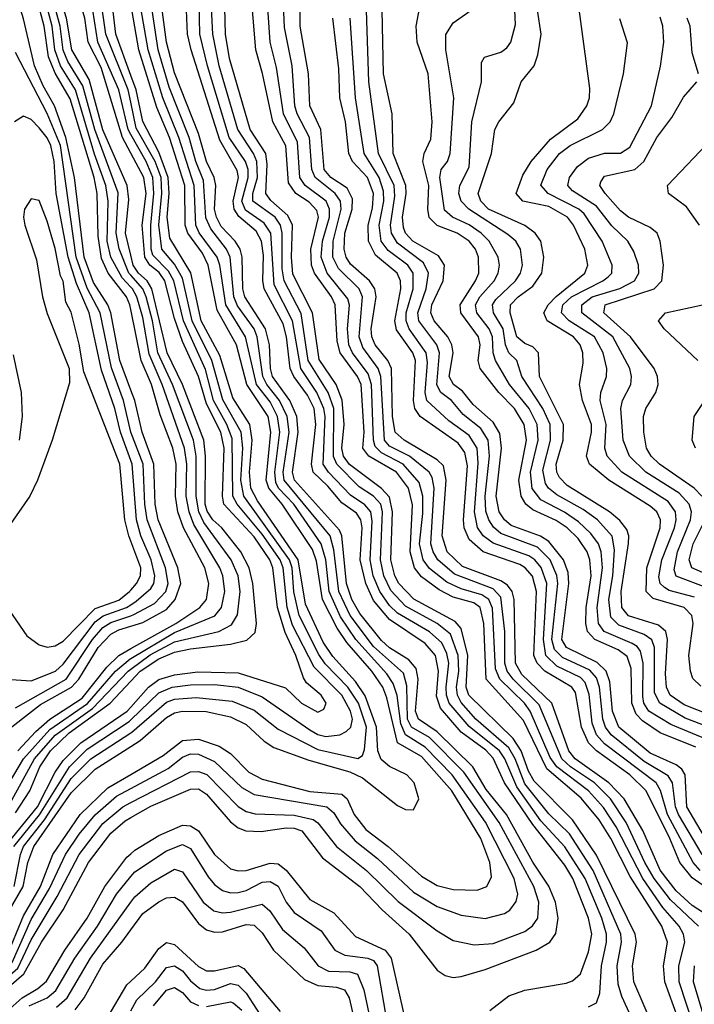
# Model space of a CAD drawing. Header units: inches. Extents: x 501365 to 657855, y 482276 to 547543.
# Tile 839 of 957: x 629721 to 631416, y 491194 to 493666. Entities that reach past the tile are written whole.
import ezdxf

# ---------------------------------------------------------------- set-up
doc = ezdxf.new("R2010")
doc.units = ezdxf.units.IN
doc.header["$MEASUREMENT"] = 0
doc.layers.add('A6429', color=7, linetype='Continuous')
doc.layers.add('A6439', color=7, linetype='Continuous')

msp = doc.modelspace()

# ---------------------------------------------------------------- linework, layer by layer
at = {"layer": 'A6429', "color": 5}
for points, elevation in [([(630000, 493458.7), (629993.3, 493490), (629936.9, 493630), (629923.4, 493723.4), (629887.2, 493850), (629876.3, 493956.3), (629884.3, 494184.3), (629908, 494368), (629905, 494570), (629898.1, 494610), (629871.3, 494690), (629838.1, 494830), (629795.4, 494964.6), (629769.6, 495090), (629764.3, 495175.7), (629777.3, 495290), (629830, 495439.3), (629850, 495481.4), (629890, 495546), (629910, 495561.8), (629930, 495563.9), (629950, 495550.2), (629970, 495525.4), (630000, 495476.9)], 4540), ([(630000, 493526.2), (629962, 493630), (629950.9, 493730), (629908.3, 493868.3), (629898.8, 493970), (629906.4, 494110), (629906, 494190), (629931.3, 494370), (629929.5, 494589.5), (629846.7, 494910), (629822.9, 495030), (629801.9, 495110), (629796.8, 495150), (629812.4, 495267.6), (629830, 495317.2), (629850, 495351.7), (629890, 495399.2), (629910, 495410.1), (629925.9, 495405.9), (629978.1, 495338.1), (629998.4, 495318.4), (630000, 495317.5)], 4520), ([(630000, 493331.2), (629979.1, 493370), (629925.8, 493545.8), (629892.7, 493610), (629884.7, 493670), (629849.2, 493789.2), (629829.9, 493930.1), (629836.8, 494130), (629862.9, 494330), (629861.3, 494490), (629851.9, 494570), (629843, 494610), (629790, 494752.9), (629746.5, 494846.5), (629730, 494934.8)], 4580), ([(630000, 493377.6), (629992.9, 493390), (629970, 493489.9), (629917.5, 493610), (629904.8, 493690), (629865.6, 493830), (629856.2, 493890), (629852.9, 493970), (629861.7, 494161.7), (629884.3, 494330), (629882.4, 494542.4), (629871.4, 494610), (629841.5, 494690), (629764.3, 494950)], 4560), ([(630000, 493074.7), (629986.2, 493130), (629994.8, 493214.8), (629991.2, 493250), (629929.3, 493389.3), (629895.5, 493515.5), (629851.9, 493590), (629838.7, 493670), (629813, 493750), (629787.1, 493910), (629781.9, 493970), (629788.5, 494110), (629816.5, 494310), (629820.1, 494370), (629812.4, 494452.4), (629790, 494550.5), (629770, 494596.7), (629750, 494619.9), (629730, 494630.4), (629710, 494634.3)], 4620), ([(630000, 493024.2), (629994.9, 493030), (629970.5, 493090.5), (629962.8, 493130), (629968.3, 493231.7), (629909.9, 493390), (629879.8, 493499.8), (629841.5, 493561.5), (629830, 493589.6), (629822.6, 493650), (629789.4, 493770), (629758.5, 493970), (629764.2, 494115.8), (629794.4, 494334.4), (629792.5, 494390), (629782.2, 494430), (629750, 494497.8), (629725.4, 494525.4), (629695.4, 494535.4)], 4640), ([(630000, 492994.4), (629978.3, 493018.3), (629950, 493070), (629940.9, 493110), (629943, 493210), (629937.5, 493250), (629908.7, 493328.7), (629861.3, 493490), (629823.4, 493550), (629809.2, 493590), (629802.6, 493650), (629770.5, 493770), (629737.2, 493950), (629739.4, 494130), (629760, 494290), (629752.4, 494352.4), (629730, 494387.2), (629690, 494411.7)], 4660), ([(630000, 492938.1), (629997.6, 492950), (629989, 492970), (629943.3, 493030), (629926.7, 493066.7), (629917.7, 493122.3), (629915.7, 493230), (629907.5, 493270), (629847.2, 493467.2), (629810, 493531.5), (629792.9, 493572.9), (629782.4, 493650), (629750.6, 493770), (629718.2, 493918.2)], 4680), ([(630000, 492735.9), (629972.3, 492810), (629950, 492930), (629942.3, 492950), (629906.1, 493006.1), (629882.5, 493070), (629858.5, 493270), (629836.8, 493370), (629808.5, 493450), (629779.7, 493499.7), (629758.4, 493550), (629730, 493668.2), (629660.5, 493890)], 4720), ([(630000.1, 492630), (629982, 492710), (629951.6, 492791.6), (629922.6, 492930), (629890, 492992.2), (629862.6, 493070), (629823.3, 493350), (629790, 493430.3), (629710, 493583.4)], 4740), ([(630000, 492559.4), (629973.8, 492630), (629959.4, 492690), (629926.4, 492786.4), (629895, 492930), (629863.3, 493003.3), (629842.6, 493070), (629812.8, 493230), (629807.8, 493310), (629798.8, 493350), (629790, 493369.6), (629770, 493394.7), (629750, 493415.2), (629730, 493424), (629707.7, 493410)], 4760), ([(630000, 492356.7), (629995, 492370), (629985, 492410), (629972.3, 492550), (629881.8, 492781.8), (629870, 492851.1), (629850, 492932.1), (629837.1, 492957), (629830, 493009.7), (629823.1, 493023.1), (629810, 493091.6), (629790, 493160.4), (629770, 493212), (629750, 493216.4), (629733.2, 493190), (629730.2, 493170), (629733.4, 493150), (629763.3, 493063.3), (629778.2, 492970), (629790, 492928), (629845, 492790), (629846.1, 492753.9), (629802.5, 492610), (629765.4, 492510), (629746.1, 492470), (629690.6, 492390)], 4780), ([(629704.7, 492824.7), (629724.1, 492730), (629727, 492670), (629719.5, 492610)], 4760), ([(629675.6, 492210), (629738.8, 492118.8), (629770, 492096.4), (629790, 492090.6), (629810, 492093.8), (629830, 492105.3), (629910, 492188), (629970, 492208.9), (629997, 492230), (630000, 492233.5)], 4780), ([(629687, 492010), (629750, 492006.4), (629810.5, 492030), (629830, 492047.6), (629910, 492154.3), (629930.5, 492169.5), (629989.4, 492190), (630000, 492197.1)], 4760), ([(629710, 491938.2), (629837.8, 492010), (629904.1, 492110), (629930, 492139.6), (629950, 492152.1), (630000, 492169.5)], 4740), ([(629670, 491867.3), (629773.3, 491946.7), (629851.3, 491990), (629869.2, 492010), (629918.1, 492090), (629950, 492123.6), (629970, 492134.1), (630000, 492143.4)], 4720), ([(629715.7, 491830), (629761.3, 491878.7), (629796.7, 491910), (629877.7, 491962.3), (629940, 492040), (629970, 492070), (630000, 492086.8)], 4680), ([(629670, 491710), (629730.4, 491810), (629796.6, 491883.4), (629890.8, 491949.2), (629961.5, 492030), (629998.4, 492061.6), (630000, 492062.5)], 4660), ([(629692.1, 491690), (629757.6, 491810), (629810.3, 491869.7), (629903.5, 491936.5), (629992.9, 492030), (630000, 492035.2)], 4640), ([(629710, 491674.9), (629746.5, 491730), (629771.1, 491790), (629798.4, 491830), (629844.9, 491875.1), (629948.5, 491950), (630000, 492004.8)], 4620), ([(629684.1, 491590), (629765.4, 491690), (629810, 491776.9), (629830, 491805.9), (629874.1, 491850), (629990.4, 491929.5), (630000, 491940.2)], 4580), ([(629706.4, 491590), (629770.7, 491669.3), (629845.5, 491790), (629890, 491834.1), (629995.7, 491904.3), (630000, 491908.5)], 4560), ([(629706.9, 491490), (629722.4, 491570), (629730.5, 491590), (629782.7, 491657.3), (629850, 491760.5), (629899.5, 491810), (630000, 491875.4)], 4540), ([(629695.1, 491430), (629729.4, 491490), (629741.2, 491550), (629756.2, 491590), (629850, 491725.1), (629910, 491784.4), (630000, 491841.5)], 4520), ([(629550, 491159.2), (629619.7, 491260.3), (629630, 491271), (629670, 491294.5), (629687.7, 491312.3), (629730, 491415.7), (629773.4, 491490), (629804.2, 491570), (629872.7, 491670), (629942.4, 491737.6), (630000, 491771.2)], 4480), ([(629570, 491148.9), (629630, 491241.3), (629690, 491284.5), (629701.6, 491298.4), (629750, 491407), (629795.8, 491484.3), (629836.2, 491570), (629870, 491621.1), (629910, 491669.8), (629963.6, 491716.4), (630000, 491735.9)], 4460), ([(629570, 491115.7), (629630.2, 491209.8), (629715.8, 491284.2), (629750, 491355.7), (629815.2, 491464.8), (629869.8, 491570), (629930, 491647.7), (629979.9, 491690), (630000, 491700.3)], 4440), ([(629625, 491170), (629643.9, 491196.1), (629731.4, 491270), (629775.6, 491350), (629830, 491431.3), (629893.5, 491550), (629950, 491623.5), (629985.8, 491654.2), (630000, 491662.5)], 4420), ([(629681.7, 491170), (629727, 491210), (629766.7, 491233.3), (629788.1, 491251.9), (629834.3, 491330), (629890.3, 491410), (629935, 491490), (629990, 491563.3), (630000, 491572)], 4380), ([(629744.6, 491190), (629789.6, 491210.4), (629811.9, 491228.1), (629859.1, 491310), (629915.9, 491390), (629964.3, 491470), (630000, 491514.3)], 4360), ([(629813.2, 491186.8), (629840.2, 491210), (629898.5, 491310), (630000, 491450.1)], 4340), ([(629859.9, 491180.1), (629882.4, 491210), (629930, 491294.3), (629977.7, 491350), (630000, 491380.7)], 4320), ([(629940.9, 491159.1), (629990, 491242.3), (630000, 491251.6)], 4280)]:
    msp.add_lwpolyline(points, dxfattribs=dict(at, elevation=elevation))
at = {"layer": 'A6439', "color": 5}
for points, elevation in [([(631384.8, 491130), (631341.4, 491250), (631338.4, 491290), (631347.9, 491350), (631334.4, 491390), (631254.4, 491514.4), (631206.2, 491610), (631176.8, 491656.8), (631131.7, 491711.7), (631045.3, 491785.3), (630986.6, 491906.6), (630892.8, 492010), (630887, 492150), (630877.8, 492190), (630861.6, 492201.6), (630810, 492216.5), (630774.8, 492234.8), (630730, 492267.3), (630712.8, 492290), (630701.6, 492330), (630707.8, 492447.8), (630698, 492490), (630667.1, 492530), (630597.9, 492570), (630582.9, 492590), (630586.5, 492630), (630578.4, 492750), (630569.6, 492770), (630525.8, 492830), (630518.5, 492858.5), (630513.2, 492950), (630504, 492970), (630461.6, 493030), (630453.8, 493050), (630452.6, 493090), (630471.4, 493170), (630467.1, 493187.1), (630447.7, 493207.7), (630414.2, 493230), (630396.4, 493256.4), (630389.6, 493349.6), (630356.5, 493410), (630330.9, 493530.9), (630313.7, 493590), (630300.8, 493750)], 4280), ([(631281.1, 491110), (631233.3, 491213.3), (631224.2, 491244.2), (631221.8, 491290), (631232.8, 491350), (631231.1, 491370), (631161.6, 491530), (631101.8, 491621.8), (631050, 491672.3), (630990, 491747.5), (630965.7, 491810), (630950, 491837.8), (630866.7, 491910), (630830, 491951.8), (630820.8, 491970), (630818.1, 491990), (630823.8, 492030), (630822.6, 492070), (630802.8, 492122.8), (630770, 492149.6), (630690, 492193.2), (630653.1, 492233.1), (630635.4, 492270), (630627, 492310), (630632.5, 492430), (630627.8, 492450), (630610, 492469.6), (630573.5, 492493.5), (630517.8, 492550), (630508.9, 492568.9), (630510.1, 492690), (630495.9, 492730), (630445.8, 492810), (630428, 492928), (630384.9, 493010), (630380.5, 493040.5), (630380.6, 493130), (630375.7, 493150), (630362.3, 493170), (630306.9, 493210), (630306.6, 493230), (630318.2, 493270), (630316.6, 493310), (630308.4, 493330), (630269.1, 493390), (630221.6, 493550), (630205.9, 493630), (630201.2, 493730)], 4340), ([(631315.5, 491130), (631264.1, 491250), (631260.6, 491290), (631270.3, 491349.7), (631267.3, 491370), (631170, 491568.6), (631110, 491657), (631013.7, 491753.7), (630998.9, 491778.9), (630980.3, 491830), (630960.8, 491860.8), (630849.1, 491970), (630842.3, 491990), (630846.9, 492070), (630830, 492137.1), (630815.1, 492155.1), (630710.9, 492210.9), (630673.5, 492250), (630662.9, 492270), (630653.1, 492310), (630657.7, 492430), (630650, 492467.1), (630630, 492488.6), (630549.1, 492549.1), (630534.1, 492570), (630529.9, 492590), (630536.4, 492650), (630530.8, 492710.8), (630515.9, 492750), (630473.1, 492813.1), (630456.3, 492930), (630407.3, 493027.3), (630403.8, 493070), (630406.5, 493150), (630394.5, 493174.5), (630352.1, 493212.1), (630339.2, 493230), (630342.8, 493302.8), (630339.4, 493330), (630300.1, 493390), (630248.3, 493568.3), (630238, 493630), (630235.2, 493730)], 4320), ([(631426.3, 491390), (631356, 491456), (631314.7, 491510), (631291, 491550), (631244.3, 491650), (631205, 491710), (631164.7, 491750), (631104.4, 491790), (631083, 491810), (631026.1, 491946.1), (630960.5, 492010), (630945.5, 492030), (630939.8, 492050), (630939.8, 492130), (630930, 492215.7), (630910, 492237.1), (630813.5, 492273.5), (630771.2, 492310), (630759.2, 492330), (630754, 492350), (630762.1, 492490), (630756.9, 492516.9), (630749.2, 492530), (630700.4, 492570), (630650, 492595.4), (630637.1, 492610), (630628.3, 492770), (630621.5, 492790), (630582.9, 492842.9), (630573.8, 492870), (630582.3, 492970), (630573.9, 492990), (630521.6, 493041.6), (630507.8, 493070), (630508, 493110), (630528.4, 493190), (630526.7, 493210), (630513.4, 493230), (630463.3, 493270), (630454.8, 493290), (630448.8, 493370), (630417.5, 493430), (630411.8, 493450), (630405.4, 493550), (630386.4, 493646.4), (630383.1, 493723.1)], 4240), ([(631490.8, 491390), (631410, 491441.9), (631370, 491478.7), (631330, 491530.7), (631286.1, 491630), (631239.4, 491710), (631200.8, 491750), (631116.6, 491810), (631100.5, 491830), (631057.6, 491950), (630982.1, 492022.1), (630966.1, 492050), (630962.9, 492210), (630958.2, 492230), (630946.2, 492246.2), (630930, 492256.8), (630833, 492293), (630795.1, 492330), (630782.1, 492370), (630792, 492510), (630785.5, 492545.5), (630770, 492561.2), (630687.1, 492610), (630664.3, 492630), (630657.5, 492670), (630654.9, 492790), (630646, 492810), (630613.8, 492850), (630605.7, 492870), (630603.8, 492890), (630616, 492970), (630613, 492990), (630599.6, 493010), (630552.2, 493052.2), (630541.1, 493070), (630536, 493090), (630538, 493130), (630555.8, 493190), (630556.6, 493216.6), (630543.2, 493243.2), (630502.9, 493270), (630485.9, 493290), (630477.5, 493390), (630450, 493450), (630446.3, 493530), (630425.4, 493650), (630424.9, 493730)], 4220), ([(631419.6, 491839.6), (631330, 491875.1), (631285.6, 491905.6), (631270, 491921.9), (631259, 491950), (631257.2, 492037.2), (631247, 492067), (631224, 492084), (631165.8, 492110), (631147.5, 492130), (631143, 492150), (631143.6, 492190), (631156.7, 492270), (631153.3, 492310), (631146.4, 492330), (631123.6, 492363.6), (631096.5, 492390), (631069, 492409), (631010, 492435.7), (630992.1, 492450), (630980.5, 492470), (630974.5, 492510), (630993.8, 492610), (630988.1, 492650), (630963.9, 492690), (630924.4, 492730), (630878, 492790), (630872.3, 492810), (630877.3, 492850), (630873.6, 492870), (630828.8, 492930), (630827.1, 492950), (630866.3, 493010), (630874.5, 493030), (630873.8, 493070), (630865.8, 493090), (630850.1, 493110.1), (630819.5, 493130), (630769.3, 493149.3), (630749.6, 493169.6), (630746.3, 493190), (630749, 493250), (630733.8, 493310), (630737.2, 493330), (630753.5, 493366.5), (630756.7, 493410), (630746.9, 493530), (630719.5, 493610), (630717.2, 493650), (630732.3, 493730)], 4080), ([(630000, 491735.9), (630093.9, 491786.1), (630130, 491814.2), (630150, 491822.4), (630170, 491821.6), (630210, 491803.1), (630278.5, 491738.5), (630310, 491720.4), (630492.6, 491690), (630510, 491674.9), (630527, 491647), (630563.9, 491603.9), (630619.6, 491559.6), (630710, 491475.3), (630770, 491439.7), (630830, 491417.5), (630890, 491409.1), (630938.5, 491421.5), (630952.5, 491430), (630968.4, 491451.6), (630972.1, 491470), (630963.3, 491510), (630891.2, 491651.2), (630807.2, 491770), (630739.6, 491839.6), (630690, 491870), (630678.4, 491898.4), (630668.9, 491968.9), (630659.5, 491999.5), (630643.2, 492023.2), (630565.4, 492110), (630527, 492167), (630498.6, 492230), (630490, 492310), (630478.6, 492350), (630409.5, 492450), (630371.4, 492490), (630364.2, 492504.2), (630361.4, 492530), (630374.3, 492630), (630368.7, 492670), (630350, 492706.8), (630315.6, 492750), (630288.1, 492870), (630238.3, 492950), (630223.8, 493050), (630216.9, 493070), (630171.3, 493131.3), (630163.1, 493150), (630159.3, 493250), (630120.3, 493370), (630080.6, 493470), (630043.5, 493590), (630022.9, 493710)], 4460), ([(630000, 491662.5), (630050, 491691.6), (630150, 491734.2), (630170, 491734.5), (630190, 491721.5), (630250, 491652.3), (630270, 491636.9), (630289.1, 491629.1), (630327.7, 491627.7), (630390, 491636.5), (630410, 491636), (630430, 491629.2), (630481.8, 491561.8), (630575.3, 491490), (630631.1, 491431.1), (630699.7, 491370), (630770, 491279.8), (630790, 491265.9), (630810, 491261.3), (630830, 491264), (630890, 491281.3), (631018.5, 491330), (631052.7, 491350), (631068.1, 491371.9), (631073.5, 491410), (631066.8, 491450), (631050.3, 491490.3), (631010, 491551), (630943.9, 491670), (630893, 491733), (630859.5, 491790), (630770, 491878.1), (630722.5, 491910), (630715.4, 491930), (630721.8, 492010), (630716.9, 492036.9), (630698.7, 492058.7), (630650, 492089.1), (630630, 492106.9), (630575, 492175), (630555.2, 492210), (630542.1, 492250), (630530.1, 492370.1), (630524.6, 492384.6), (630411.6, 492510), (630406.3, 492530), (630420.5, 492630), (630417.4, 492670), (630399.2, 492710), (630355.8, 492770), (630350.7, 492790), (630348.4, 492850), (630338.4, 492890), (630286.2, 492970), (630281.5, 492990), (630279.8, 493070), (630274.3, 493090), (630262.4, 493110), (630227.2, 493147.2), (630214.9, 493170), (630210.6, 493190), (630213.6, 493250), (630209.4, 493270), (630190, 493310), (630170, 493380.5), (630110, 493532.3), (630089.7, 493610), (630075.8, 493710)], 4420), ([(630000, 491771.2), (630081.4, 491818.6), (630130, 491856.5), (630170, 491859.3), (630222.3, 491842.3), (630250, 491823.3), (630296.8, 491776.8), (630330, 491759.5), (630450, 491727.8), (630530, 491721.5), (630543.6, 491710), (630560.7, 491670), (630590, 491632.9), (630646.9, 491590), (630730, 491515.9), (630770, 491491.7), (630810, 491481.7), (630870, 491480.1), (630894.6, 491490), (630906.3, 491513.7), (630901.6, 491550), (630879, 491610), (630806.8, 491730), (630730, 491816.2), (630670.2, 491850.2), (630643.4, 491963.4), (630632.8, 491990), (630605.7, 492030), (630542.4, 492102.4), (630518.2, 492138.2), (630481.7, 492210), (630466.4, 492306.4), (630456.1, 492336.1), (630380.3, 492450), (630347.1, 492490), (630340.4, 492510), (630351.7, 492630), (630345, 492670), (630291.4, 492750), (630265.6, 492850), (630216.5, 492936.5), (630194.7, 493050), (630179.8, 493079.8), (630143.4, 493130), (630136.7, 493150), (630135.7, 493250), (630097, 493370), (630065.2, 493445.2), (630019.8, 493590), (630000, 493705.8)], 4480), ([(630901.7, 491178.3), (630950, 491214.7), (630990, 491229.6), (631093.5, 491246.5), (631110, 491252.9), (631129.5, 491270), (631150, 491325.9), (631158.6, 491370), (631149.9, 491410.1), (631110.6, 491510), (631090, 491542.9), (631010, 491645), (630938.5, 491750), (630910, 491811.5), (630891.6, 491831.6), (630830, 491877.4), (630777.7, 491937.7), (630767.6, 491967.6), (630773, 492030), (630765.7, 492070), (630739.9, 492099.9), (630650, 492159.7), (630610, 492208), (630590.6, 492250.6), (630576.5, 492310), (630581.2, 492390), (630578, 492410), (630566.8, 492426.8), (630530, 492453.3), (630495.1, 492495.1), (630457.7, 492530), (630453.9, 492550), (630464.7, 492650), (630460.4, 492690), (630443.7, 492723.7), (630409.4, 492770), (630400.2, 492790), (630391.2, 492870), (630382.8, 492902.8), (630335.2, 492990), (630331.5, 493011.5), (630333.7, 493073.7), (630328.6, 493110), (630315.1, 493135.1), (630271.6, 493171.6), (630259.9, 493190), (630256.7, 493210), (630270.6, 493270), (630267.4, 493287.4), (630223.2, 493363.2), (630151.4, 493590), (630142.6, 493630), (630138.9, 493710)], 4380), ([(631150, 491187.5), (631170, 491197.1), (631178, 491222), (631182.4, 491290), (631195.1, 491350), (631195.1, 491370), (631183.2, 491410), (631141.4, 491510), (631090, 491589.2), (631030, 491654.7), (630970, 491739.9), (630940, 491810), (630926.5, 491830), (630850, 491891), (630800.1, 491950), (630792.9, 491970), (630792.5, 491990), (630798.6, 492050), (630794.3, 492074.3), (630781.5, 492101.5), (630750, 492129.1), (630670, 492176.3), (630650, 492195.1), (630625.3, 492230), (630609.2, 492270), (630601.1, 492310), (630606.7, 492406.8), (630602.9, 492430), (630588.2, 492448.2), (630552.3, 492472.3), (630496.8, 492530), (630483.1, 492550), (630488.5, 492670), (630485.2, 492690), (630467.5, 492730), (630426.7, 492790), (630405.8, 492910), (630360.4, 493000.4), (630352, 493130), (630335.3, 493155.3), (630287.9, 493187.9), (630278.5, 493210), (630295.2, 493270), (630294.5, 493290), (630287.9, 493310), (630247.4, 493370), (630192.5, 493550), (630173.2, 493630), (630171.6, 493710)], 4360), ([(631415.5, 491135.5), (631377.4, 491250), (631377.1, 491290), (631391.7, 491350), (631388.8, 491370), (631377.9, 491390), (631337, 491437), (631286.1, 491510), (631219.3, 491639.3), (631187.7, 491687.7), (631150, 491730.1), (631070, 491790), (631053.3, 491813.2), (631003.4, 491930), (630989, 491950), (630926.7, 492010), (630915.9, 492035.9), (630908.3, 492188.3), (630899.4, 492210), (630881.7, 492221.7), (630830, 492237), (630794.1, 492254.1), (630750, 492288.1), (630734.8, 492310), (630725.6, 492350), (630733.6, 492426.4), (630733.4, 492470), (630724.1, 492504.1), (630684.5, 492550), (630630, 492578.4), (630614, 492594), (630609.5, 492610), (630604.7, 492750), (630596.6, 492776.6), (630556.7, 492830), (630547.9, 492850), (630544.6, 492890), (630549, 492949), (630545, 492965), (630493.3, 493030), (630478.1, 493070), (630481.7, 493110), (630498.9, 493170), (630499.5, 493190), (630490.4, 493210.4), (630437.8, 493250), (630424.7, 493270), (630418.5, 493358.5), (630383.3, 493430), (630366.2, 493546.2), (630350, 493610), (630344.5, 493695.5)], 4260), ([(631432.2, 491992.2), (631412.1, 492012.1), (631405.7, 492030), (631401.8, 492070), (631412.7, 492150), (631409.3, 492170), (631390.3, 492190.3), (631312.4, 492212.4), (631294.7, 492230), (631296.5, 492290), (631330.3, 492390), (631330.6, 492410.6), (631321.3, 492430), (631304.9, 492444.9), (631201, 492510), (631152.5, 492550), (631144.9, 492570), (631157.6, 492630), (631157.2, 492650), (631134.4, 492710), (631127.2, 492750), (631136.5, 492803.5), (631135.7, 492830), (631128.9, 492850), (631112.2, 492870), (631045.9, 492910), (631037.8, 492930), (631048.4, 492950), (631069, 492971), (631140.3, 493030), (631147.9, 493050), (631140.7, 493090), (631112.5, 493150), (631096.7, 493170), (631050, 493196.6), (630984.5, 493210), (630968, 493230), (630984.6, 493275.4), (631006, 493310), (631054.3, 493365.7), (631122.7, 493417.3), (631145.7, 493450), (631152.1, 493470), (631153.2, 493493.2), (631125.1, 493705.1)], 3980), ([(630000, 491700.3), (630150, 491777.4), (630170, 491778.7), (630190.8, 491770.8), (630270, 491690.3), (630290, 491678.2), (630312.4, 491672.4), (630410, 491668.4), (630457.7, 491657.7), (630469.7, 491649.7), (630516.8, 491590), (630591.9, 491530), (630671.7, 491451.7), (630770, 491378.2), (630810, 491354.4), (630862.8, 491342.8), (630910, 491346.5), (630990, 491376.5), (631009.5, 491390.5), (631022.3, 491410), (631025, 491450), (631012.2, 491490), (630925.2, 491650), (630836.3, 491776.3), (630750, 491863.7), (630704.8, 491890), (630695.2, 491910), (630693.8, 491993.8), (630685.3, 492025.3), (630610, 492092.1), (630550.8, 492170), (630522.3, 492230), (630510, 492334.8), (630500.6, 492370), (630385.1, 492510), (630383.1, 492530), (630397.8, 492630), (630392.8, 492670), (630373.7, 492710), (630341.6, 492750), (630331.3, 492770), (630317.6, 492870), (630309.8, 492890), (630267.6, 492947.6), (630258.9, 492970), (630249.6, 493070), (630240.1, 493090), (630200.8, 493140.8), (630188.7, 493168.7), (630182.2, 493262.2), (630162.9, 493310), (630146.6, 493370), (630096.5, 493496.5), (630068.6, 493590), (630053.4, 493690)], 4440), ([(631458.1, 491478.1), (631410, 491511.1), (631379.2, 491550), (631354.5, 491610), (631294.9, 491730), (631253.5, 491770), (631170.2, 491830), (631150, 491850), (631132.2, 491890), (631117.1, 491977.1), (631107.8, 491990), (631040, 492030), (631021.1, 492050), (631012.6, 492070), (631018.9, 492230), (631009.1, 492269.1), (630990.9, 492290), (630977.7, 492297.7), (630884.8, 492330), (630850, 492360.6), (630837.3, 492390), (630835.5, 492410), (630845.5, 492545.5), (630839.5, 492579.5), (630822.5, 492602.5), (630726.6, 492670), (630713.3, 492690), (630709.8, 492710), (630715, 492810), (630708.9, 492830), (630667.4, 492887.4), (630663.1, 492910), (630678.6, 492990), (630677.7, 493010), (630669.3, 493030), (630614.8, 493074.8), (630596.8, 493110), (630596, 493150), (630607.5, 493192.5), (630609.7, 493230), (630594.8, 493270), (630556.5, 493310), (630547.6, 493330), (630539.5, 493410), (630524.7, 493470), (630522.9, 493542.9), (630507.8, 493670)], 4180), ([(631430.2, 491530), (631412.8, 491550), (631348.7, 491670), (631331, 491731), (631320, 491750), (631190, 491847.6), (631170, 491870), (631159.3, 491899.3), (631151.8, 491971.8), (631141.8, 492001.8), (631130, 492014.6), (631070, 492042.9), (631042.3, 492070), (631037, 492110), (631045.5, 492250), (631030.9, 492290.9), (631014.8, 492310), (630999.7, 492319.7), (630910, 492351.3), (630885.5, 492370), (630871.1, 492391.1), (630863.6, 492430), (630872.8, 492552.8), (630870.3, 492590), (630850, 492621.7), (630799.2, 492659.2), (630743.6, 492710), (630739.3, 492730), (630745.7, 492805.7), (630741.8, 492830), (630699.5, 492890), (630691.5, 492910), (630691.7, 492930), (630709.5, 492990), (630709.3, 493029.3), (630696.3, 493050), (630646.3, 493086.3), (630629.2, 493110), (630623.6, 493150), (630635.7, 493210), (630635.1, 493235.1), (630624, 493270), (630586.1, 493330), (630564.1, 493470), (630551.2, 493670)], 4160), ([(631435.1, 491570), (631375.8, 491670), (631368.2, 491690), (631360.5, 491750), (631350, 491767.3), (631290, 491803.5), (631206.7, 491870), (631192.7, 491890), (631186.1, 491910), (631177.7, 491990), (631170, 492013.5), (631152.9, 492032.9), (631084.7, 492064.7), (631064.3, 492084.3), (631058, 492110), (631073, 492250), (631070.6, 492270.6), (631053.6, 492310), (631021.3, 492341.3), (630930, 492376.3), (630911.5, 492391.5), (630899.2, 492410), (630892.1, 492432.1), (630890, 492470), (630901.4, 492570), (630898.1, 492610), (630879.3, 492639.4), (630835, 492675), (630805.9, 492710), (630779.1, 492730), (630768.9, 492748.9), (630775.9, 492830), (630768.8, 492850), (630723.7, 492910), (630720.8, 492930), (630741.8, 492990), (630748, 493030), (630735.5, 493055.5), (630670, 493105.1), (630655.3, 493130), (630652.4, 493150), (630662.9, 493222.9), (630661.2, 493250), (630622.6, 493330), (630597.9, 493510), (630591.9, 493690)], 4140), ([(631450, 491600.2), (631396.8, 491690), (631392.6, 491770), (631384.1, 491784.1), (631370, 491795.4), (631304.5, 491824.5), (631226.1, 491890), (631209.8, 491929.8), (631203.3, 492003.3), (631194.6, 492030), (631171.9, 492051.9), (631094.9, 492090), (631083.2, 492110), (631100.3, 492250), (631098.4, 492278.4), (631087, 492310), (631050, 492355.8), (631029, 492369), (630955.9, 492395.9), (630938.4, 492410), (630925, 492430), (630917.5, 492470), (630931.4, 492590), (630926.8, 492626.8), (630910, 492655.6), (630859.8, 492699.8), (630833, 492733), (630810.4, 492750.4), (630799.6, 492770), (630809.6, 492830), (630806.6, 492850), (630796.5, 492870), (630761.8, 492910), (630754, 492930), (630756.5, 492950), (630784.7, 493010), (630788, 493050), (630773.2, 493073.2), (630708.6, 493110), (630690.2, 493130), (630684.7, 493144.7), (630682.2, 493170), (630691.8, 493230), (630690.7, 493250), (630659, 493330), (630656.6, 493430), (630635, 493530), (630631.2, 493690)], 4120), ([(631455.4, 491855.4), (631356.7, 491896.7), (631301.7, 491930), (631289.2, 491950), (631286.4, 491966.4), (631287.1, 492050), (631280.8, 492080.8), (631272.5, 492092.5), (631259.8, 492099.8), (631189.5, 492129.5), (631174.9, 492150), (631171.3, 492190), (631184.7, 492290), (631181.6, 492330), (631174.9, 492350), (631156.1, 492376.1), (631125, 492405), (631089.5, 492429.5), (631030, 492460.3), (631008.6, 492488.6), (631004.1, 492530), (631023.5, 492610), (631020.8, 492650), (631000.4, 492690), (630951.3, 492750), (630916.5, 492810), (630910.7, 492830), (630908.8, 492870), (630900.5, 492890), (630869.3, 492930), (630866, 492950), (630876.8, 492970), (630912.5, 493010), (630923, 493030), (630926.2, 493050), (630923.2, 493070), (630900.5, 493110), (630880.2, 493130), (630850, 493151.1), (630807.9, 493170), (630787.8, 493187.8), (630776.1, 493270), (630779.5, 493290), (630795.6, 493310), (630802.7, 493330), (630811.4, 493470), (630791.2, 493590), (630791, 493629), (630810, 493658.3), (630855, 493690)], 4060), ([(631470, 491882.9), (631392.3, 491912.3), (631328.7, 491950), (631316, 491976), (631315.7, 492090), (631309.3, 492109.3), (631290, 492122.5), (631225.9, 492145.9), (631206.1, 492166.1), (631201.2, 492210), (631211, 492270), (631215, 492335), (631209, 492369), (631172.2, 492410), (631136.2, 492436.2), (631070, 492473.2), (631049.4, 492489.4), (631041.9, 492501.9), (631035.2, 492535.2), (631054.4, 492610), (631053.6, 492650), (631034.8, 492690), (630982.7, 492770), (630969.9, 492810), (630949.3, 492830), (630941.1, 492850), (630935.5, 492890), (630911.4, 492930), (630908.4, 492950), (630916.8, 492963.2), (630966.8, 493010), (630979.2, 493030), (630983.7, 493050), (630978.6, 493090), (630967, 493110), (630947, 493127), (630849, 493190), (630830.2, 493210), (630824.2, 493230), (630826.4, 493250), (630850, 493295.6), (630856.7, 493410), (630880.8, 493510), (630881.3, 493558.7), (630888.2, 493571.8), (630930, 493584.7), (630944.9, 493595.1), (630954.7, 493610), (630966.1, 493653.9), (630965.1, 493690)], 4040), ([(631490, 491906.3), (631390, 491945.6), (631355, 491970), (631346.2, 491990), (631343.7, 492023.7), (631348.5, 492110), (631344.3, 492130), (631325.6, 492145.6), (631250, 492169.1), (631233.2, 492190), (631231.8, 492230), (631250.5, 492350.5), (631251.3, 492370), (631246.4, 492386.4), (631228.9, 492408.9), (631202.7, 492430), (631096.3, 492496.3), (631076.6, 492516.6), (631070, 492530), (631069, 492550), (631086.6, 492610), (631087.3, 492650), (631026.4, 492770), (631024.2, 492830), (631010, 492844.6), (630990, 492852.8), (630970.2, 492870), (630953.4, 492930), (630954.2, 492950), (630972.9, 492970), (631010, 492996.6), (631033, 493030), (631037.8, 493070), (631029.7, 493109.7), (631016, 493130), (630989.5, 493149.5), (630898.8, 493190), (630879.1, 493210), (630872.7, 493230), (630906.1, 493330), (630914.9, 493390), (630924.7, 493410), (630962.6, 493457.4), (630980.7, 493510), (631013.1, 493550), (631022.5, 493577.5), (631030.8, 493630), (631021.3, 493690)], 4020), ([(631416, 492216), (631352.8, 492232.8), (631340.4, 492240.4), (631330.2, 492250), (631326.9, 492266.9), (631334, 492310), (631365.8, 492390), (631370, 492410), (631368, 492430), (631350, 492455.9), (631233.5, 492530), (631197, 492570), (631190.7, 492590), (631194.2, 492650), (631179.3, 492710), (631180.8, 492730), (631195.4, 492770), (631195.7, 492790), (631186.5, 492830), (631164.8, 492870), (631101.1, 492910), (631081.6, 492930), (631085.1, 492950), (631107.2, 492970), (631185.8, 493010), (631199.2, 493020.8), (631208.5, 493030), (631209.6, 493050), (631184.2, 493110), (631138.7, 493178.7), (631125.6, 493190), (631048.5, 493230), (631030.3, 493250.3), (631045.8, 493290), (631077.3, 493330), (631103.7, 493350), (631185.3, 493390), (631204.1, 493410), (631213.1, 493430), (631237.8, 493530), (631247.8, 493607.8), (631228.5, 493668.5)], 3960), ([(631450, 492238.5), (631370, 492268.4), (631365.1, 492285.1), (631373.5, 492330), (631406, 492410), (631408.2, 492430), (631402.4, 492450), (631377.5, 492477.5), (631293.7, 492530), (631252.7, 492570), (631237.1, 492610), (631231.3, 492690), (631235.2, 492710), (631255.8, 492750), (631258.2, 492770), (631253.5, 492790), (631211.3, 492870), (631133.2, 492930), (631133.4, 492950), (631158.7, 492970), (631228.5, 492991.5), (631265.6, 493010), (631276.3, 493030), (631275.3, 493050), (631263.8, 493083.8), (631248.5, 493110), (631208.7, 493148.7), (631170, 493198), (631110, 493236.1), (631098, 493250), (631102.1, 493270), (631122.3, 493297.7), (631150, 493318.2), (631190, 493330.6), (631230, 493330.8), (631253.7, 493346.3), (631308.4, 493450), (631331, 493549), (631339.5, 493610), (631336.7, 493650), (631330, 493672.8)], 3940), ([(631425.9, 493530), (631410, 493582.9), (631405.4, 493650), (631397.4, 493670)], 3920), ([(630000, 491841.5), (630023.5, 491856.5), (630090, 491913.7), (630110, 491925.5), (630130, 491930.2), (630189, 491929), (630250, 491916), (630290, 491896), (630334.6, 491854.6), (630359, 491839), (630446.9, 491806.9), (630550, 491777.5), (630582.4, 491762.4), (630670, 491692.8), (630690, 491682.9), (630710, 491682), (630723.2, 491710), (630711.5, 491750), (630693.3, 491770), (630650, 491790.6), (630628.9, 491808.9), (630620.3, 491830), (630617.1, 491890), (630588.4, 491968.4), (630564.6, 492004.6), (630507.5, 492067.5), (630483.2, 492103.2), (630438.6, 492198.6), (630420.8, 492310), (630318.3, 492458.3), (630301.3, 492490), (630297.9, 492530), (630304.9, 492610), (630298.7, 492650), (630256.2, 492716.2), (630223.2, 492823.2), (630176.8, 492910), (630150.4, 493030.4), (630097.7, 493117.7), (630091.5, 493170), (630096.4, 493230), (630094.1, 493270), (630070, 493333.4), (630030.1, 493410.1), (630013.2, 493490), (630000, 493526.2)], 4520), ([(631434.2, 492470), (631415.2, 492490), (631327.9, 492550), (631307.2, 492570), (631295.7, 492590), (631288.8, 492630), (631288, 492670), (631293.5, 492690), (631318.7, 492730), (631325, 492750), (631323.5, 492770), (631315.2, 492790), (631255.5, 492870), (631188.2, 492930), (631191.8, 492950), (631314.9, 492990), (631334.1, 493010), (631338.3, 493050), (631329.9, 493109.9), (631322.3, 493130), (631304.7, 493144.7), (631250.6, 493170.6), (631230, 493186.2), (631191.5, 493230), (631178, 493250), (631181.1, 493258.9), (631190, 493273), (631266.5, 493290), (631288.9, 493310), (631321.8, 493370), (631359.5, 493420.5), (631388.8, 493471.2), (631422, 493510)], 3920), ([(630000, 491875.4), (630002.8, 491877.2), (630090, 491952.8), (630110, 491960.3), (630164.3, 491964.3), (630254.7, 491954.7), (630310, 491932.6), (630370, 491884.5), (630470, 491834), (630570, 491810.6), (630581.8, 491818.2), (630586.7, 491833.3), (630592, 491890), (630571.8, 491950), (630545.6, 491990), (630488.6, 492048.6), (630472.2, 492072.2), (630422.7, 492170), (630409.6, 492229.6), (630405.4, 492290), (630398.5, 492310), (630283.9, 492470), (630276.2, 492510), (630281.2, 492590), (630276.8, 492630), (630231.4, 492711.4), (630203.8, 492810), (630154, 492910), (630130, 493017.2), (630110, 493052.5), (630078.3, 493090), (630070.7, 493150.7), (630077.6, 493230), (630075.9, 493270), (630060.9, 493310), (630013.8, 493393.9), (630000, 493458.7)], 4540), ([(630000, 491908.5), (630070, 491975.9), (630103.6, 491990), (630150, 491996.1), (630210, 491996.4), (630270, 491989.8), (630330, 491966), (630450, 491882.8), (630470, 491871), (630490, 491866.4), (630525.3, 491870), (630541.3, 491878.7), (630553, 491890), (630556.7, 491910), (630552.3, 491930), (630530, 491970), (630460.4, 492040.3), (630405.8, 492145.8), (630392.7, 492190), (630382.7, 492290), (630374.9, 492310), (630330, 492374.2), (630267, 492450), (630256.3, 492470), (630254.7, 492614.7), (630241.5, 492650), (630207.6, 492710), (630187.6, 492787.6), (630132.1, 492910), (630108.4, 493010), (630094.3, 493034.3), (630054.9, 493074.9), (630050.7, 493090), (630049.9, 493150.1), (630058.1, 493230), (630055.4, 493270), (630038.8, 493310), (630000, 493377.6)], 4560), ([(631428.3, 493150), (631396.4, 493196.4), (631351, 493230), (631348.4, 493250), (631463.2, 493370)], 3880), ([(630000, 491940.2), (630044.4, 491990), (630070, 492009.7), (630110, 492021.3), (630168.5, 492028.5), (630270, 492025.8), (630388.6, 491988.6), (630428.9, 491950), (630470, 491927.7), (630485, 491935), (630491, 491950), (630478.3, 491970), (630441.1, 492001.1), (630433.6, 492013.6), (630414.5, 492070), (630387.5, 492127.5), (630368.8, 492190), (630357.1, 492290), (630349.3, 492310), (630310, 492367.4), (630234, 492450), (630230.7, 492470), (630234.2, 492590), (630226, 492630), (630190, 492701.6), (630169.8, 492769.8), (630130, 492858.2), (630110, 492916), (630085.7, 493010), (630071.3, 493031.3), (630047.8, 493050), (630035.1, 493070), (630028.8, 493150), (630038.3, 493230), (630033, 493270), (630000, 493331.2)], 4580), ([(630000, 492004.8), (630023.7, 492030), (630070, 492061.1), (630110, 492077.6), (630150, 492086.5), (630250, 492097.9), (630291.5, 492108.5), (630312.6, 492127.4), (630315.9, 492150), (630306.2, 492250), (630297.6, 492290), (630276, 492330), (630228.4, 492390), (630206, 492410), (630192.1, 492432.1), (630186.9, 492450), (630188, 492570), (630183.5, 492610), (630130.2, 492750), (630091.3, 492830), (630052.8, 492990), (630041.2, 493010), (630018.9, 493030), (630006.1, 493050), (630000, 493074.7)], 4620), ([(630000, 492035.2), (630048.8, 492071.2), (630110, 492104), (630221.2, 492130), (630253, 492147), (630268.2, 492171.8), (630274.6, 492230), (630269.8, 492270), (630252.1, 492310), (630183.3, 492403.3), (630170.8, 492430), (630164.4, 492470), (630164.5, 492570), (630157.2, 492610), (630104.4, 492750), (630067.7, 492830), (630054.8, 492910), (630038.5, 492970), (630030.1, 492990.1), (630000, 493024.2)], 4640), ([(630000, 492062.5), (630110, 492127.2), (630211.2, 492168.8), (630228.2, 492190), (630235.8, 492230), (630230.9, 492270), (630223.8, 492290), (630158.6, 492398.6), (630146.4, 492430), (630138.9, 492470), (630140.3, 492550), (630134.9, 492590), (630078.8, 492750), (630045.9, 492825.9), (630030, 492918.5), (630015.2, 492970), (630004, 492990), (630000, 492994.4)], 4660), ([(631424.8, 492810), (631340.1, 492890), (631325.6, 492910), (631343.4, 492930), (631436.1, 492950)], 3880), ([(630000, 492086.8), (630113.4, 492150), (630173.6, 492190), (630190, 492210), (630196, 492250), (630185.9, 492290), (630132.7, 492390), (630118.3, 492430), (630111.9, 492470), (630113.5, 492550), (630105.6, 492590), (630074, 492674), (630052.1, 492750), (630026.2, 492810), (630000, 492938.1)], 4680), ([(630000, 492143.4), (630030, 492152.7), (630090, 492185.1), (630111.4, 492210), (630125.6, 492250), (630118, 492290), (630068.5, 492410), (630061, 492450), (630058.1, 492550), (630028.2, 492630), (630009.7, 492710), (630000, 492735.9)], 4720), ([(631418.7, 492590), (631409.9, 492610), (631415.1, 492670), (631455.7, 492730)], 3880), ([(630000, 492169.5), (630007.8, 492172.2), (630059.8, 492200.2), (630088, 492230), (630093.7, 492250), (630087.2, 492290), (630041.3, 492410), (630035.1, 492450), (630030.8, 492550), (630000.1, 492630)], 4740), ([(630000, 492197.1), (630013.8, 492206.2), (630050, 492237.9), (630057.6, 492250), (630060.3, 492270), (630051.4, 492310), (630025.1, 492370), (630013.9, 492410), (630003.5, 492550), (630000, 492559.4)], 4760), ([(631490, 492254.8), (631409.6, 492289.6), (631402.8, 492310), (631412.9, 492350), (631442.9, 492410)], 3920), ([(630000, 492233.5), (630014.4, 492250), (630024.2, 492270), (630024.9, 492290), (630000, 492356.7)], 4780), ([(630000, 491572), (630010, 491580.7), (630070, 491617.3), (630130, 491643.4), (630150, 491641.8), (630170, 491629.7), (630210, 491569.7), (630250, 491534.2), (630270, 491528.9), (630290, 491530.1), (630350, 491548), (630370, 491546.5), (630390, 491530.4), (630450, 491457.1), (630510, 491423.3), (630564.2, 491364.2), (630639, 491330), (630654.1, 491310), (630690.4, 491150)], 4380), ([(630000, 491514.3), (630010, 491526.7), (630090, 491579), (630130, 491594.7), (630150, 491585.2), (630194.2, 491514.2), (630210, 491494.6), (630230, 491479.4), (630250, 491473.5), (630270, 491474.2), (630290, 491479.2), (630330, 491500.7), (630350, 491502), (630370.3, 491490.3), (630390, 491450.5), (630410, 491424), (630478.2, 491378.2), (630512.9, 491330), (630537.4, 491317.4), (630595.5, 491310), (630610, 491304.2), (630618.8, 491290), (630643, 491150)], 4360), ([(630000, 491450.1), (630010, 491463.9), (630050, 491499.2), (630110, 491533.1), (630130, 491526.8), (630182.1, 491450), (630208.2, 491428.2), (630230, 491423.5), (630250, 491424.9), (630330, 491445.6), (630348.9, 491428.9), (630381.4, 491381.4), (630435.4, 491335.3), (630470.5, 491290), (630496.8, 491276.8), (630550, 491275.2), (630569.4, 491269.4), (630585.2, 491230), (630606.9, 491126.9)], 4340), ([(630000, 491380.7), (630030, 491422.1), (630070, 491451.2), (630090, 491461.2), (630110, 491462.5), (630130, 491450.7), (630170, 491396.7), (630190, 491380.5), (630210, 491374.7), (630230, 491376.1), (630290, 491394.6), (630310, 491392.1), (630330, 491373.3), (630358.3, 491330), (630436.1, 491256.1), (630470, 491241.3), (630516.9, 491236.9), (630536.6, 491230), (630548.3, 491210), (630572.2, 491107.8)], 4320), ([(630000, 491251.6), (630035.3, 491284.7), (630070, 491334), (630090, 491349.1), (630110, 491343.7), (630170, 491288.5), (630190, 491278), (630210, 491277.9), (630270, 491291.4), (630284, 491284), (630375.5, 491175.5)], 4280), ([(630000, 491177.6), (630015.3, 491204.7), (630062.1, 491250), (630090, 491286.3), (630110, 491290.8), (630130, 491278.1), (630150, 491252.5), (630173.3, 491233.3), (630190, 491229.1), (630210, 491231.2), (630250, 491246.4), (630270, 491241.5), (630290, 491221.7), (630341.6, 491141.6)], 4260), ([(631440.5, 491160.5), (631413.8, 491250), (631416, 491290)], 4240), ([(630057.1, 491190), (630090, 491229.1), (630110, 491236.1), (630130, 491223.6), (630150, 491200), (630170, 491190.4)], 4240), ([(630190, 491188.5), (630250, 491200.4), (630257.1, 491197.1), (630279, 491179)], 4240)]:
    msp.add_lwpolyline(points, dxfattribs=dict(at, elevation=elevation))

doc.saveas('drawing.dxf')
